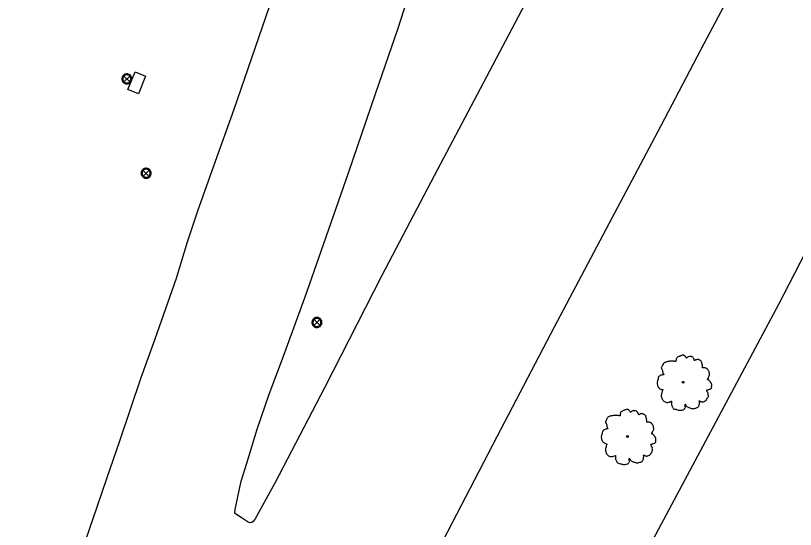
# Model space of a CAD drawing. Extents: x 2161152 to 2175754, y 602179 to 617749.
# Drawn here: x 2161784.2 to 2161939.2, y 603503.4 to 603605.4 of the extents above; entities that cross this region are included whole.
import ezdxf

# ---------------------------------------------------------------- set-up
doc = ezdxf.new("R2010")
doc.units = 0
for name, color, linetype in [('RD_EX_BldgApp_Post', 7, 'Continuous'), ('RD_EX_Fence_Other', 7, 'Continuous'), ('RD_EX_Road', 7, 'Continuous'), ('RD_EX_UT', 7, 'Continuous'), ('RD_EX_VEG', 7, 'Continuous')]:
    doc.layers.add(name, color=color, linetype=linetype)

msp = doc.modelspace()

# ---------------------------------------------------------------- linework, layer by layer
at = {"layer": 'RD_EX_BldgApp_Post'}
for p, q in [((2161806.9, 603592.3), (2161805.76, 603593.43)), ((2161805.76, 603592.3), (2161806.9, 603593.43)), ((2161810.73, 603573.57), (2161809.6, 603574.7)), ((2161809.6, 603573.57), (2161810.73, 603574.7)), ((2161844.67, 603543.94), (2161843.53, 603545.07)), ((2161843.53, 603543.94), (2161844.67, 603545.07))]:
    msp.add_line(p, q, dxfattribs=at)
for points in [[(2161807.33, 603592.86), (2161807.32, 603593.02), (2161807.28, 603593.18), (2161807.21, 603593.34), (2161807.11, 603593.5), (2161806.97, 603593.64), (2161806.8, 603593.75), (2161806.62, 603593.82), (2161806.43, 603593.86), (2161806.25, 603593.86), (2161806.07, 603593.83), (2161805.92, 603593.78), (2161805.79, 603593.71), (2161805.66, 603593.61), (2161805.54, 603593.48), (2161805.44, 603593.33), (2161805.37, 603593.16), (2161805.33, 603592.96), (2161805.33, 603592.76), (2161805.37, 603592.57), (2161805.44, 603592.4), (2161805.54, 603592.24), (2161805.66, 603592.12), (2161805.79, 603592.02), (2161805.92, 603591.95), (2161806.07, 603591.89), (2161806.25, 603591.86), (2161806.43, 603591.87), (2161806.62, 603591.9), (2161806.8, 603591.98), (2161806.97, 603592.09), (2161807.11, 603592.23), (2161807.21, 603592.38), (2161807.28, 603592.55), (2161807.32, 603592.71), (2161807.33, 603592.86)], [(2161807.13, 603592.86), (2161807.12, 603592.99), (2161807.09, 603593.12), (2161807.03, 603593.25), (2161806.95, 603593.37), (2161806.84, 603593.48), (2161806.71, 603593.57), (2161806.56, 603593.63), (2161806.41, 603593.66), (2161806.26, 603593.66), (2161806.13, 603593.64), (2161806, 603593.6), (2161805.9, 603593.54), (2161805.79, 603593.46), (2161805.7, 603593.36), (2161805.62, 603593.24), (2161805.56, 603593.1), (2161805.53, 603592.94), (2161805.53, 603592.78), (2161805.56, 603592.63), (2161805.62, 603592.49), (2161805.7, 603592.37), (2161805.79, 603592.27), (2161805.9, 603592.19), (2161806, 603592.13), (2161806.13, 603592.09), (2161806.26, 603592.06), (2161806.41, 603592.07), (2161806.56, 603592.1), (2161806.71, 603592.16), (2161806.84, 603592.24), (2161806.95, 603592.35), (2161807.03, 603592.48), (2161807.09, 603592.61), (2161807.12, 603592.74), (2161807.13, 603592.86)], [(2161811.17, 603574.14), (2161811.16, 603574.29), (2161811.12, 603574.45), (2161811.05, 603574.62), (2161810.94, 603574.77), (2161810.8, 603574.91), (2161810.64, 603575.02), (2161810.46, 603575.09), (2161810.27, 603575.13), (2161810.08, 603575.13), (2161809.91, 603575.1), (2161809.76, 603575.05), (2161809.62, 603574.98), (2161809.5, 603574.88), (2161809.38, 603574.76), (2161809.28, 603574.6), (2161809.21, 603574.43), (2161809.17, 603574.23), (2161809.17, 603574.04), (2161809.21, 603573.84), (2161809.28, 603573.67), (2161809.38, 603573.52), (2161809.5, 603573.39), (2161809.62, 603573.29), (2161809.76, 603573.22), (2161809.91, 603573.17), (2161810.08, 603573.14), (2161810.27, 603573.14), (2161810.46, 603573.18), (2161810.64, 603573.25), (2161810.8, 603573.36), (2161810.94, 603573.5), (2161811.05, 603573.65), (2161811.12, 603573.82), (2161811.16, 603573.98), (2161811.17, 603574.14)], [(2161810.97, 603574.14), (2161810.96, 603574.26), (2161810.93, 603574.39), (2161810.87, 603574.52), (2161810.79, 603574.64), (2161810.68, 603574.75), (2161810.54, 603574.84), (2161810.4, 603574.9), (2161810.25, 603574.93), (2161810.1, 603574.93), (2161809.96, 603574.91), (2161809.84, 603574.87), (2161809.73, 603574.81), (2161809.63, 603574.73), (2161809.54, 603574.63), (2161809.46, 603574.51), (2161809.4, 603574.37), (2161809.37, 603574.21), (2161809.37, 603574.06), (2161809.4, 603573.9), (2161809.46, 603573.76), (2161809.54, 603573.64), (2161809.63, 603573.54), (2161809.73, 603573.46), (2161809.84, 603573.4), (2161809.96, 603573.36), (2161810.1, 603573.34), (2161810.25, 603573.34), (2161810.4, 603573.37), (2161810.54, 603573.43), (2161810.68, 603573.52), (2161810.79, 603573.63), (2161810.87, 603573.75), (2161810.93, 603573.88), (2161810.96, 603574.01), (2161810.97, 603574.14)], [(2161845.1, 603544.5), (2161845.09, 603544.66), (2161845.05, 603544.82), (2161844.98, 603544.98), (2161844.87, 603545.14), (2161844.73, 603545.28), (2161844.57, 603545.39), (2161844.39, 603545.46), (2161844.2, 603545.5), (2161844.01, 603545.5), (2161843.84, 603545.47), (2161843.69, 603545.42), (2161843.55, 603545.35), (2161843.43, 603545.25), (2161843.31, 603545.12), (2161843.21, 603544.97), (2161843.14, 603544.79), (2161843.1, 603544.6), (2161843.1, 603544.4), (2161843.14, 603544.21), (2161843.21, 603544.04), (2161843.31, 603543.88), (2161843.43, 603543.76), (2161843.55, 603543.66), (2161843.69, 603543.59), (2161843.84, 603543.53), (2161844.01, 603543.5), (2161844.2, 603543.51), (2161844.39, 603543.54), (2161844.57, 603543.62), (2161844.73, 603543.73), (2161844.87, 603543.87), (2161844.98, 603544.02), (2161845.05, 603544.19), (2161845.09, 603544.35), (2161845.1, 603544.5)], [(2161844.9, 603544.5), (2161844.89, 603544.63), (2161844.86, 603544.76), (2161844.8, 603544.89), (2161844.72, 603545.01), (2161844.61, 603545.12), (2161844.48, 603545.21), (2161844.33, 603545.27), (2161844.18, 603545.3), (2161844.03, 603545.3), (2161843.89, 603545.28), (2161843.77, 603545.24), (2161843.66, 603545.18), (2161843.56, 603545.1), (2161843.47, 603545), (2161843.39, 603544.88), (2161843.33, 603544.74), (2161843.3, 603544.58), (2161843.3, 603544.42), (2161843.33, 603544.27), (2161843.39, 603544.13), (2161843.47, 603544.01), (2161843.56, 603543.91), (2161843.66, 603543.83), (2161843.77, 603543.77), (2161843.89, 603543.73), (2161844.03, 603543.7), (2161844.18, 603543.71), (2161844.33, 603543.74), (2161844.48, 603543.8), (2161844.61, 603543.88), (2161844.72, 603543.99), (2161844.8, 603544.12), (2161844.86, 603544.25), (2161844.89, 603544.38), (2161844.9, 603544.5)]]:
    msp.add_lwpolyline(points, dxfattribs=at)
at = {"layer": 'RD_EX_Fence_Other'}
msp.add_lwpolyline([(2161735.74, 603148.15), (2161747.13, 603171.28), (2161766.22, 603209.9), (2161784.08, 603247.97), (2161806.4, 603293.96), (2161823.13, 603328.82), (2161842.18, 603366.9), (2161861.86, 603406.34), (2161885.83, 603453.25), (2161911.52, 603502.51), (2161935.88, 603548.14), (2161949.83, 603575.09), (2161982.52, 603636.22)], dxfattribs=at)
at = {"layer": 'RD_EX_Road'}
for points in [[(2161787.01, 603337.27), (2161796, 603355.83), (2161805.92, 603375.92), (2161816.75, 603397.86), (2161821.4, 603407.22), (2161827.36, 603419.23), (2161832.78, 603429.76), (2161838.57, 603441.12), (2161849.27, 603462.47), (2161858.47, 603480.52), (2161869.28, 603501.34), (2161879.94, 603521.88), (2161891.31, 603543.65), (2161902.21, 603564.13), (2161911.83, 603582.32), (2161921.04, 603599.87), (2161930.66, 603618.04)], [(2161889.11, 603614.8), (2161875.93, 603589.78), (2161867.39, 603573.64), (2161856.99, 603553.82), (2161845.59, 603531.53), (2161835.8, 603512.72), (2161831.83, 603505.5), (2161831.42, 603504.99), (2161831.18, 603504.8), (2161830.83, 603504.72), (2161830.42, 603504.84), (2161829.03, 603505.79), (2161828.1, 603506.4), (2161827.82, 603506.66), (2161827.86, 603507.37), (2161828.39, 603509.86), (2161829.06, 603512.97), (2161830.18, 603516.55), (2161832.2, 603523.31), (2161834.59, 603530.26), (2161837.27, 603537.28), (2161841.74, 603549.56), (2161844.94, 603558.66), (2161850.4, 603574.19), (2161855.73, 603589.88), (2161860.22, 603602.92), (2161864.68, 603616.85)], [(2161729.8, 603323.8), (2161739.69, 603345.98), (2161747.88, 603365.68), (2161756.76, 603387.78), (2161761.87, 603400.74), (2161769.72, 603421.36), (2161777.46, 603442.7), (2161786.11, 603467.09), (2161792.67, 603485.24), (2161797.39, 603499.06), (2161800.41, 603507.9), (2161802.41, 603513.73), (2161804.95, 603521), (2161809.19, 603533.55), (2161811.98, 603541.27), (2161816.17, 603553.33), (2161818.4, 603560.52), (2161820.47, 603566.67), (2161823.61, 603575.63), (2161827.65, 603586.83), (2161831.15, 603597.03), (2161837.5, 603615.55)]]:
    msp.add_lwpolyline(points, dxfattribs=at)
at = {"layer": 'RD_EX_UT'}
msp.add_lwpolyline([(2161806.55, 603590.77), (2161807.97, 603594.24), (2161810.07, 603593.38), (2161808.65, 603589.91), (2161806.55, 603590.77)], dxfattribs=at)
at = {"layer": 'RD_EX_VEG'}
for centre, radius in [((2161916.91, 603532.62), 0.188), ((2161916.9, 603532.6), 0.000075), ((2161905.81, 603521.86), 0.188), ((2161905.8, 603521.85), 0.000075)]:
    msp.add_circle(centre, radius, dxfattribs=at)
for points in [[(2161917.01, 603537.99), (2161916.79, 603538.01), (2161916.54, 603537.94), (2161916.36, 603537.86), (2161916.19, 603537.81), (2161916.02, 603537.73), (2161915.79, 603537.6), (2161915.63, 603537.45), (2161915.53, 603537.26), (2161915.49, 603537.09), (2161915.46, 603536.89), (2161915.46, 603536.76), (2161915.36, 603536.74), (2161915.25, 603536.76), (2161915.06, 603536.81), (2161914.88, 603536.81), (2161914.69, 603536.81), (2161914.43, 603536.79), (2161914.16, 603536.79), (2161913.96, 603536.76), (2161913.71, 603536.72), (2161913.43, 603536.63), (2161913.17, 603536.53), (2161912.95, 603536.35), (2161912.76, 603535.99), (2161912.66, 603535.73), (2161912.55, 603535.54), (2161912.66, 603535.2), (2161912.8, 603534.94), (2161912.81, 603534.79), (2161912.87, 603534.47), (2161912.95, 603534.3), (2161913.04, 603534.15), (2161912.98, 603534.13), (2161912.7, 603534.1), (2161912.48, 603534.02), (2161912.16, 603533.85), (2161911.99, 603533.68), (2161911.92, 603533.44), (2161911.9, 603533.18), (2161911.82, 603533.03), (2161911.77, 603532.82), (2161911.75, 603532.77), (2161911.71, 603532.52), (2161911.78, 603532.18), (2161911.8, 603531.92), (2161911.9, 603531.75), (2161912.01, 603531.62), (2161912.14, 603531.43), (2161912.44, 603531.27), (2161912.68, 603531.19), (2161912.83, 603531.17), (2161912.7, 603530.8), (2161912.66, 603530.54), (2161912.57, 603530.24), (2161912.57, 603530.18), (2161912.53, 603529.82), (2161912.65, 603529.58), (2161912.7, 603529.3), (2161912.83, 603529.13), (2161913.04, 603528.9), (2161913.28, 603528.74), (2161913.66, 603528.64), (2161913.96, 603528.66), (2161914.39, 603528.79), (2161914.58, 603528.85), (2161914.56, 603528.72), (2161914.58, 603528.44), (2161914.58, 603528.12), (2161914.69, 603527.87), (2161914.76, 603527.67), (2161914.88, 603527.48), (2161915.12, 603527.31), (2161915.42, 603527.26), (2161915.74, 603527.14), (2161916.08, 603527.09), (2161916.45, 603527.07), (2161916.9, 603527.18), (2161917.11, 603527.27), (2161917.18, 603527.41), (2161917.33, 603527.69), (2161917.29, 603527.86), (2161917.31, 603528.3), (2161917.39, 603528.17), (2161917.52, 603527.91), (2161917.89, 603527.69), (2161918.19, 603527.56), (2161918.55, 603527.44), (2161918.77, 603527.39), (2161919.13, 603527.44), (2161919.41, 603527.5), (2161919.69, 603527.59), (2161919.92, 603527.8), (2161920.05, 603528), (2161920.09, 603528.21), (2161920.14, 603528.49), (2161920.18, 603528.62)], [(2161920.18, 603528.62), (2161920.12, 603528.75), (2161920.09, 603528.94), (2161920.14, 603528.92), (2161920.27, 603528.89), (2161920.48, 603528.79), (2161920.65, 603528.74), (2161920.89, 603528.75), (2161921.1, 603528.83), (2161921.44, 603529.04), (2161921.64, 603529.39), (2161921.85, 603529.69), (2161921.9, 603529.94), (2161921.87, 603530.1), (2161921.85, 603530.48), (2161921.7, 603530.67), (2161921.66, 603530.76), (2161921.59, 603531.06), (2161921.64, 603531.1), (2161921.85, 603531.13), (2161922.13, 603531.23), (2161922.34, 603531.32), (2161922.5, 603531.45), (2161922.56, 603531.62), (2161922.54, 603531.92), (2161922.58, 603532.22), (2161922.52, 603532.33), (2161922.45, 603532.45), (2161922.39, 603532.6), (2161922.28, 603532.71), (2161922.2, 603532.82), (2161922.13, 603532.9), (2161922.04, 603533.01), (2161921.9, 603533.1), (2161921.79, 603533.14), (2161921.75, 603533.25), (2161921.87, 603533.4), (2161921.9, 603533.48), (2161921.92, 603533.65), (2161922.09, 603533.91), (2161922.13, 603534.21), (2161922.09, 603534.53), (2161922.05, 603534.73), (2161921.94, 603534.94), (2161921.79, 603535.13), (2161921.7, 603535.26), (2161921.57, 603535.35), (2161921.32, 603535.45), (2161921.14, 603535.48), (2161920.87, 603535.48), (2161920.72, 603535.52), (2161920.74, 603535.56), (2161920.74, 603535.67), (2161920.74, 603535.88), (2161920.69, 603536.21), (2161920.57, 603536.59), (2161920.57, 603536.61), (2161920.5, 603536.79), (2161920.33, 603536.94), (2161920.2, 603537.02), (2161920.05, 603537.11), (2161919.86, 603537.13), (2161919.64, 603537.13), (2161919.43, 603537.09), (2161919.28, 603537.02), (2161919.15, 603536.93), (2161919.09, 603537.04), (2161919.02, 603537.26), (2161918.98, 603537.38), (2161918.87, 603537.51), (2161918.7, 603537.66), (2161918.36, 603537.75), (2161917.89, 603537.69), (2161917.67, 603537.54), (2161917.56, 603537.41), (2161917.52, 603537.51), (2161917.37, 603537.66), (2161917.29, 603537.79), (2161917.16, 603537.88), (2161917.05, 603537.96), (2161916.98, 603537.99)], [(2161905.91, 603527.24), (2161905.69, 603527.25), (2161905.44, 603527.18), (2161905.25, 603527.1), (2161905.09, 603527.05), (2161904.92, 603526.97), (2161904.69, 603526.84), (2161904.52, 603526.69), (2161904.43, 603526.5), (2161904.39, 603526.34), (2161904.36, 603526.13), (2161904.36, 603526), (2161904.26, 603525.98), (2161904.15, 603526), (2161903.96, 603526.06), (2161903.77, 603526.06), (2161903.59, 603526.06), (2161903.32, 603526.04), (2161903.06, 603526.04), (2161902.86, 603526), (2161902.61, 603525.96), (2161902.33, 603525.87), (2161902.07, 603525.77), (2161901.84, 603525.59), (2161901.66, 603525.23), (2161901.56, 603524.97), (2161901.45, 603524.78), (2161901.56, 603524.44), (2161901.69, 603524.18), (2161901.71, 603524.03), (2161901.77, 603523.71), (2161901.84, 603523.54), (2161901.94, 603523.39), (2161901.88, 603523.38), (2161901.6, 603523.34), (2161901.38, 603523.26), (2161901.06, 603523.09), (2161900.89, 603522.93), (2161900.81, 603522.68), (2161900.79, 603522.42), (2161900.72, 603522.27), (2161900.66, 603522.06), (2161900.64, 603522.01), (2161900.61, 603521.76), (2161900.68, 603521.43), (2161900.7, 603521.16), (2161900.79, 603520.99), (2161900.91, 603520.86), (2161901.04, 603520.68), (2161901.34, 603520.51), (2161901.58, 603520.43), (2161901.73, 603520.41), (2161901.6, 603520.04), (2161901.56, 603519.78), (2161901.47, 603519.48), (2161901.47, 603519.42), (2161901.43, 603519.06), (2161901.54, 603518.82), (2161901.6, 603518.54), (2161901.73, 603518.37), (2161901.94, 603518.15), (2161902.18, 603517.98), (2161902.56, 603517.88), (2161902.86, 603517.9), (2161903.29, 603518.03), (2161903.47, 603518.09), (2161903.46, 603517.96), (2161903.47, 603517.68), (2161903.47, 603517.36), (2161903.59, 603517.12), (2161903.66, 603516.91), (2161903.77, 603516.72), (2161904.02, 603516.55), (2161904.32, 603516.5), (2161904.64, 603516.38), (2161904.97, 603516.33), (2161905.35, 603516.31), (2161905.8, 603516.42), (2161906, 603516.52), (2161906.08, 603516.65), (2161906.23, 603516.93), (2161906.19, 603517.1), (2161906.21, 603517.55), (2161906.29, 603517.42), (2161906.42, 603517.15), (2161906.79, 603516.93), (2161907.09, 603516.8), (2161907.45, 603516.68), (2161907.67, 603516.63), (2161908.03, 603516.68), (2161908.31, 603516.74), (2161908.59, 603516.83), (2161908.82, 603517.04), (2161908.95, 603517.25), (2161908.98, 603517.45), (2161909.04, 603517.73), (2161909.08, 603517.86)], [(2161909.08, 603517.86), (2161909.02, 603518), (2161908.98, 603518.18), (2161909.04, 603518.16), (2161909.17, 603518.13), (2161909.38, 603518.03), (2161909.55, 603517.98), (2161909.79, 603518), (2161910, 603518.07), (2161910.33, 603518.28), (2161910.54, 603518.63), (2161910.75, 603518.93), (2161910.8, 603519.18), (2161910.76, 603519.35), (2161910.75, 603519.72), (2161910.6, 603519.91), (2161910.56, 603520), (2161910.48, 603520.3), (2161910.54, 603520.34), (2161910.75, 603520.38), (2161911.03, 603520.47), (2161911.23, 603520.56), (2161911.4, 603520.7), (2161911.46, 603520.86), (2161911.44, 603521.16), (2161911.48, 603521.46), (2161911.42, 603521.58), (2161911.35, 603521.69), (2161911.29, 603521.84), (2161911.18, 603521.95), (2161911.1, 603522.06), (2161911.03, 603522.14), (2161910.93, 603522.25), (2161910.8, 603522.34), (2161910.69, 603522.38), (2161910.65, 603522.49), (2161910.76, 603522.64), (2161910.8, 603522.72), (2161910.82, 603522.89), (2161910.99, 603523.15), (2161911.03, 603523.45), (2161910.99, 603523.77), (2161910.95, 603523.97), (2161910.84, 603524.18), (2161910.69, 603524.37), (2161910.6, 603524.5), (2161910.46, 603524.59), (2161910.22, 603524.69), (2161910.03, 603524.72), (2161909.77, 603524.72), (2161909.62, 603524.76), (2161909.64, 603524.8), (2161909.64, 603524.91), (2161909.64, 603525.12), (2161909.58, 603525.46), (2161909.47, 603525.83), (2161909.47, 603525.85), (2161909.4, 603526.04), (2161909.23, 603526.19), (2161909.1, 603526.26), (2161908.95, 603526.36), (2161908.76, 603526.37), (2161908.53, 603526.37), (2161908.33, 603526.34), (2161908.18, 603526.26), (2161908.05, 603526.17), (2161907.99, 603526.28), (2161907.92, 603526.5), (2161907.88, 603526.62), (2161907.77, 603526.75), (2161907.6, 603526.9), (2161907.26, 603526.99), (2161906.79, 603526.94), (2161906.57, 603526.79), (2161906.45, 603526.65), (2161906.42, 603526.75), (2161906.27, 603526.9), (2161906.19, 603527.03), (2161906.06, 603527.12), (2161905.95, 603527.2), (2161905.87, 603527.24)]]:
    msp.add_spline(points, degree=3, dxfattribs=at)

doc.saveas('drawing.dxf')
